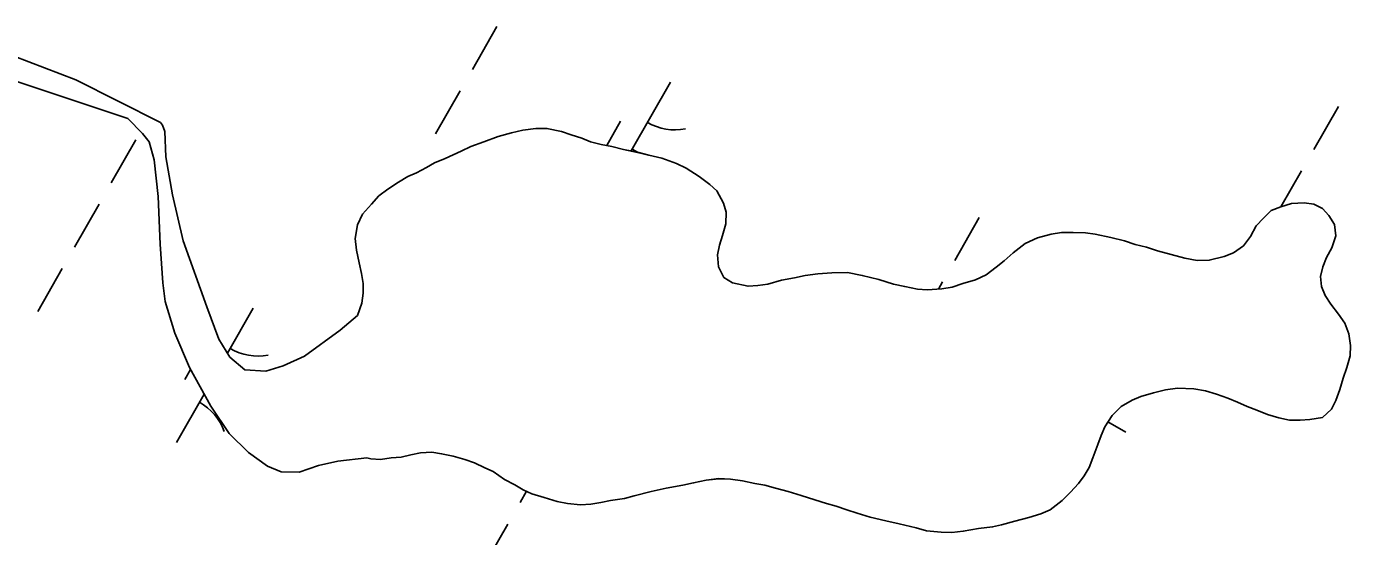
# Model space of a CAD drawing. Extents: x 3930721 to 3950824, y 220441 to 242861.
# Drawn here: x 3945329.2 to 3945758.1, y 231574.2 to 231739.3 of the extents above; entities that cross this region are included whole.
import ezdxf

# ---------------------------------------------------------------- set-up
doc = ezdxf.new("R2010")
doc.units = 0
doc.layers.add('V-TOPO-SHOR', color=7, linetype='Continuous')
doc.layers.add('V-WETL-SWMP', color=7, linetype='Continuous')

msp = doc.modelspace()

# ---------------------------------------------------------------- linework, layer by layer
at = {"layer": 'V-TOPO-SHOR'}
for points in [[(3945319.64, 231731.77), (3945345.14, 231722.01), (3945372.55, 231708.3), (3945373.25, 231707.37), (3945373.97, 231705.29), (3945374.29, 231697.13), (3945376.51, 231684.8), (3945379.93, 231669.92), (3945387.6, 231648.56), (3945391.44, 231638.11), (3945394.99, 231632.32), (3945399.93, 231628.17)], [(3945394.77, 231607.61), (3945388.86, 231616.41), (3945381.97, 231628.92), (3945377.2, 231640.06), (3945374.07, 231650.28), (3945373.3, 231656.33), (3945372.48, 231668.91), (3945371.86, 231684.29), (3945370.57, 231696.16), (3945368.88, 231701.97), (3945366.76, 231704.74), (3945362.04, 231709.59), (3945320.42, 231723.39)], [(3945436.34, 231645.79), (3945437.77, 231649.73), (3945438.23, 231653.01), (3945438.2, 231656.12), (3945437.67, 231659.39), (3945436.98, 231662.82), (3945436.12, 231666.9), (3945435.59, 231670.66), (3945436.37, 231675.09), (3945437.97, 231678.54), (3945440.88, 231681.84), (3945443.31, 231684.49), (3945446.24, 231686.64), (3945449.65, 231688.97), (3945452.74, 231690.8), (3945455.51, 231691.98), (3945458.77, 231693.65), (3945461.38, 231695.15), (3945464.8, 231696.65), (3945470.01, 231699), (3945473.11, 231700.5), (3945477.35, 231702.02), (3945481.91, 231703.7), (3945486.32, 231704.89), (3945489.91, 231705.75), (3945494.16, 231706.28), (3945497.76, 231706.32), (3945502.52, 231705.38), (3945505.64, 231704.27), (3945509.09, 231703.16), (3945511.88, 231702.04), (3945515.33, 231701.09), (3945518.77, 231700.48), (3945522.55, 231699.53), (3945527.14, 231698.6), (3945530.75, 231697.65), (3945535.02, 231696.71), (3945539.78, 231694.96), (3945542.91, 231693.52), (3945547.03, 231690.77), (3945550.49, 231688.19), (3945552.8, 231686.08), (3945554.97, 231682.18), (3945555.82, 231679.24), (3945555.69, 231675.48), (3945554.58, 231671.7), (3945553.64, 231668.58), (3945553.01, 231665.46), (3945553.38, 231661.54), (3945555.05, 231658.12), (3945557.85, 231656.35), (3945562.94, 231655.25), (3945566.05, 231655.45), (3945569.31, 231655.97), (3945573.72, 231657.16), (3945577.97, 231658.02), (3945581.4, 231658.71), (3945585.48, 231659.24), (3945590.06, 231659.62), (3945595.14, 231659.67), (3945599.9, 231658.74), (3945605.31, 231657.48), (3945610.07, 231655.89), (3945613.68, 231655.11), (3945617.78, 231654.33), (3945620.9, 231654.04), (3945625.64, 231654.41), (3945629.07, 231654.94), (3945632.5, 231656.12), (3945636.58, 231657.31), (3945640, 231658.98), (3945643.25, 231661.47), (3945645.84, 231663.46), (3945648.76, 231666.11), (3945652.66, 231669.09), (3945656.73, 231670.93), (3945661.14, 231672.12), (3945664.41, 231672.65), (3945668.18, 231672.68), (3945672.27, 231672.56), (3945675.38, 231672.1), (3945680.47, 231671.01), (3945684.9, 231669.91), (3945688.35, 231668.8), (3945691.96, 231667.85), (3945695.57, 231666.74), (3945700, 231665.48), (3945704.44, 231664.38), (3945708.37, 231663.6), (3945712.3, 231663.64), (3945717.2, 231664.83), (3945720.13, 231666.01), (3945723.38, 231668.33), (3945725.64, 231671.3), (3945727.57, 231674.76), (3945729.84, 231677.24), (3945732.43, 231679.72), (3945735.53, 231680.9), (3945738.96, 231682.08), (3945743.05, 231682.28), (3945746.16, 231681.82)], [(3945746.16, 231681.82), (3945748.96, 231680.38), (3945751.11, 231678.11), (3945752.94, 231675.18), (3945753.31, 231671.58), (3945752.04, 231667.64), (3945750.27, 231664.51), (3945749.15, 231661.56), (3945748.36, 231658.44), (3945748.72, 231655.17), (3945749.9, 231652.23), (3945751.73, 231649.47), (3945754.22, 231646.22), (3945756.21, 231643.29), (3945757.55, 231639.87), (3945758.08, 231636.11), (3945757.95, 231632.67), (3945756.85, 231628.9), (3945755.74, 231625.45), (3945754.63, 231621.83), (3945753.35, 231618.22), (3945751.91, 231615.42), (3945748.99, 231612.77), (3945744.9, 231612.08), (3945741.8, 231611.88), (3945738.36, 231611.85), (3945734.91, 231612.63), (3945731.14, 231613.74), (3945727.69, 231615.18), (3945724.56, 231616.29), (3945721.44, 231617.74), (3945718.32, 231619.01), (3945714.7, 231620.29), (3945711.09, 231621.4), (3945707.32, 231622.01), (3945702.08, 231622.29), (3945698.15, 231621.76), (3945694.24, 231620.73), (3945690.16, 231619.55), (3945687.39, 231618.37), (3945683.81, 231616.37), (3945680.89, 231613.4), (3945678.47, 231609.77), (3945677.35, 231606.98), (3945676.24, 231604.02), (3945674.64, 231599.75), (3945673.37, 231596.62), (3945671.76, 231593.83), (3945669.98, 231591.35), (3945667.39, 231588.54), (3945664.64, 231585.9), (3945660.73, 231582.91), (3945657.8, 231581.57), (3945653.89, 231580.39), (3945649.31, 231579.19), (3945645.07, 231578), (3945642.13, 231577.32), (3945637.56, 231576.78), (3945632.65, 231575.91), (3945628.89, 231575.55), (3945625.45, 231575.68), (3945620.7, 231576.12), (3945617.42, 231577.07), (3945611.84, 231578.32), (3945607.58, 231579.26), (3945602.49, 231580.52), (3945598.22, 231581.79), (3945594.94, 231582.9), (3945591.48, 231584.01), (3945588.37, 231584.96), (3945584.59, 231586.07), (3945580.16, 231587.5), (3945575.89, 231588.76), (3945571.78, 231589.87), (3945568.34, 231590.81), (3945565.06, 231591.43), (3945561.12, 231592.21), (3945557.18, 231592.83), (3945553.42, 231592.96), (3945549.33, 231592.42), (3945545.25, 231591.56), (3945541.82, 231590.87), (3945536.43, 231589.83), (3945531.53, 231588.8), (3945525.98, 231587.44), (3945522.87, 231586.59), (3945518.3, 231585.89), (3945515.19, 231585.2), (3945511.93, 231584.68), (3945508.66, 231584.48), (3945504.4, 231584.93), (3945501.11, 231585.55), (3945496.85, 231586.82), (3945492.9, 231588.09), (3945490.11, 231589.37), (3945487.31, 231590.97), (3945484.02, 231592.74), (3945480.39, 231595.32), (3945477.6, 231596.44), (3945474.31, 231598.05), (3945471.19, 231599.16)], [(3945399.93, 231628.17), (3945406.69, 231627.77), (3945412.27, 231629.46), (3945419.23, 231632.56), (3945430.79, 231641.07), (3945436.34, 231645.79)], [(3945439.37, 231599.67), (3945430.06, 231598.64), (3945423.78, 231597.18), (3945417.51, 231595.02), (3945411.68, 231595.2), (3945407.23, 231597.02), (3945401.13, 231601.38), (3945394.77, 231607.61)], [(3945471.19, 231599.16), (3945467.41, 231600.27), (3945463.64, 231601.05), (3945460.52, 231601.51), (3945456.76, 231601.31), (3945453.66, 231600.62), (3945450.55, 231599.93), (3945447.28, 231599.74), (3945443.85, 231599.21), (3945440.74, 231599.34), (3945439.37, 231599.67)]]:
    msp.add_lwpolyline(points, dxfattribs=at)
at = {"layer": 'V-WETL-SWMP'}
for p, q in [((3945481.56, 231739.33), (3945473.61, 231725.44)), ((3945345.14, 231722.01), (3945319.64, 231731.77)), ((3945320.42, 231723.39), (3945362.04, 231709.59)), ((3945372.55, 231708.3), (3945345.14, 231722.01)), ((3945537.76, 231721.31), (3945525, 231699.03)), ((3945469.64, 231718.5), (3945461.69, 231704.61)), ((3945754.14, 231713.38), (3945746.19, 231699.5)), ((3945362.04, 231709.59), (3945366.76, 231704.74)), ((3945373.25, 231707.38), (3945372.55, 231708.3)), ((3945373.98, 231705.29), (3945373.25, 231707.38)), ((3945521.62, 231708.66), (3945517.11, 231700.77)), ((3945364.6, 231702.6), (3945356.64, 231688.72)), ((3945366.76, 231704.74), (3945368.88, 231701.97)), ((3945374.29, 231697.13), (3945373.98, 231705.29)), ((3945481.91, 231703.7), (3945477.35, 231702.02)), ((3945486.32, 231704.89), (3945481.91, 231703.7)), ((3945489.91, 231705.75), (3945486.32, 231704.89)), ((3945494.16, 231706.28), (3945489.91, 231705.75)), ((3945497.76, 231706.32), (3945494.16, 231706.28)), ((3945502.52, 231705.38), (3945497.76, 231706.32)), ((3945505.64, 231704.27), (3945502.52, 231705.38)), ((3945509.09, 231703.16), (3945505.64, 231704.27)), ((3945511.88, 231702.04), (3945509.09, 231703.16)), ((3945368.88, 231701.97), (3945370.57, 231696.16)), ((3945470.01, 231699), (3945464.8, 231696.65)), ((3945473.1, 231700.5), (3945470.01, 231699)), ((3945477.35, 231702.02), (3945473.1, 231700.5)), ((3945515.33, 231701.09), (3945511.88, 231702.04)), ((3945518.77, 231700.47), (3945515.33, 231701.09)), ((3945522.55, 231699.53), (3945518.77, 231700.47)), ((3945527.14, 231698.59), (3945522.55, 231699.53)), ((3945525.34, 231699.62), (3945527.11, 231698.6)), ((3945530.75, 231697.65), (3945527.14, 231698.59)), ((3945370.57, 231696.16), (3945371.86, 231684.29)), ((3945376.51, 231684.8), (3945374.29, 231697.13)), ((3945461.37, 231695.15), (3945458.77, 231693.65)), ((3945464.8, 231696.65), (3945461.37, 231695.15)), ((3945535.02, 231696.71), (3945530.75, 231697.65)), ((3945539.78, 231694.96), (3945535.02, 231696.71)), ((3945542.91, 231693.52), (3945539.78, 231694.96)), ((3945452.74, 231690.8), (3945449.65, 231688.97)), ((3945455.51, 231691.98), (3945452.74, 231690.8)), ((3945458.77, 231693.65), (3945455.51, 231691.98)), ((3945547.03, 231690.77), (3945542.91, 231693.52)), ((3945550.49, 231688.19), (3945547.03, 231690.77)), ((3945742.21, 231692.56), (3945735.54, 231680.9)), ((3945446.24, 231686.65), (3945443.31, 231684.49)), ((3945449.65, 231688.97), (3945446.24, 231686.65)), ((3945552.8, 231686.09), (3945550.49, 231688.19)), ((3945554.97, 231682.18), (3945552.8, 231686.09)), ((3945352.67, 231681.77), (3945344.72, 231667.89)), ((3945371.86, 231684.29), (3945372.48, 231668.91)), ((3945379.93, 231669.92), (3945376.51, 231684.8)), ((3945440.88, 231681.84), (3945437.97, 231678.54)), ((3945443.31, 231684.49), (3945440.88, 231681.84)), ((3945555.82, 231679.24), (3945554.97, 231682.18)), ((3945738.96, 231682.08), (3945735.53, 231680.9)), ((3945743.05, 231682.28), (3945738.96, 231682.08)), ((3945746.16, 231681.82), (3945743.05, 231682.28)), ((3945748.96, 231680.38), (3945746.16, 231681.82)), ((3945437.97, 231678.54), (3945436.37, 231675.09)), ((3945555.69, 231675.48), (3945555.82, 231679.24)), ((3945637.83, 231677.49), (3945629.88, 231663.6)), ((3945729.84, 231677.24), (3945727.57, 231674.76)), ((3945732.43, 231679.72), (3945729.84, 231677.24)), ((3945735.53, 231680.9), (3945732.43, 231679.72)), ((3945751.11, 231678.11), (3945748.96, 231680.38)), ((3945752.94, 231675.18), (3945751.11, 231678.11)), ((3945436.37, 231675.09), (3945435.6, 231670.66)), ((3945554.59, 231671.7), (3945555.69, 231675.48)), ((3945664.41, 231672.65), (3945661.14, 231672.12)), ((3945668.18, 231672.69), (3945664.41, 231672.65)), ((3945672.27, 231672.56), (3945668.18, 231672.69)), ((3945675.38, 231672.1), (3945672.27, 231672.56)), ((3945727.57, 231674.76), (3945725.64, 231671.3)), ((3945753.31, 231671.58), (3945752.94, 231675.18)), ((3945372.48, 231668.91), (3945373.31, 231656.33)), ((3945387.6, 231648.56), (3945379.93, 231669.92)), ((3945435.6, 231670.66), (3945436.12, 231666.9)), ((3945553.01, 231665.46), (3945553.64, 231668.58)), ((3945553.64, 231668.58), (3945554.59, 231671.7)), ((3945652.66, 231669.09), (3945648.76, 231666.11)), ((3945656.73, 231670.93), (3945652.66, 231669.09)), ((3945661.14, 231672.12), (3945656.73, 231670.93)), ((3945680.47, 231671.01), (3945675.38, 231672.1)), ((3945684.9, 231669.91), (3945680.47, 231671.01)), ((3945688.35, 231668.8), (3945684.9, 231669.91)), ((3945691.96, 231667.85), (3945688.35, 231668.8)), ((3945723.38, 231668.33), (3945720.13, 231666.01)), ((3945725.64, 231671.3), (3945723.38, 231668.33)), ((3945752.04, 231667.64), (3945753.31, 231671.58)), ((3945436.12, 231666.9), (3945436.98, 231662.82)), ((3945553.38, 231661.54), (3945553.01, 231665.46)), ((3945648.76, 231666.11), (3945645.84, 231663.46)), ((3945695.57, 231666.74), (3945691.96, 231667.85)), ((3945700, 231665.48), (3945695.57, 231666.74)), ((3945704.44, 231664.38), (3945700, 231665.48)), ((3945708.37, 231663.6), (3945704.44, 231664.38)), ((3945717.2, 231664.83), (3945712.3, 231663.64)), ((3945720.13, 231666.01), (3945717.2, 231664.83)), ((3945749.15, 231661.56), (3945750.27, 231664.51)), ((3945750.27, 231664.51), (3945752.04, 231667.64)), ((3945340.74, 231660.95), (3945332.79, 231647.06)), ((3945436.98, 231662.82), (3945437.67, 231659.39)), ((3945555.05, 231658.12), (3945553.38, 231661.54)), ((3945590.06, 231659.62), (3945585.48, 231659.25)), ((3945595.14, 231659.67), (3945590.06, 231659.62)), ((3945599.9, 231658.74), (3945595.14, 231659.67)), ((3945643.25, 231661.47), (3945640, 231658.98)), ((3945645.84, 231663.46), (3945643.25, 231661.47)), ((3945712.3, 231663.64), (3945708.37, 231663.6)), ((3945748.36, 231658.44), (3945749.15, 231661.56)), ((3945373.31, 231656.33), (3945374.07, 231650.28)), ((3945437.67, 231659.39), (3945438.2, 231656.12)), ((3945438.2, 231656.12), (3945438.23, 231653.01)), ((3945557.85, 231656.35), (3945555.05, 231658.12)), ((3945562.94, 231655.25), (3945557.85, 231656.35)), ((3945566.04, 231655.45), (3945562.94, 231655.25)), ((3945569.31, 231655.97), (3945566.04, 231655.45)), ((3945573.72, 231657.16), (3945569.31, 231655.97)), ((3945577.97, 231658.02), (3945573.72, 231657.16)), ((3945581.4, 231658.71), (3945577.97, 231658.02)), ((3945585.48, 231659.25), (3945581.4, 231658.71)), ((3945605.31, 231657.48), (3945599.9, 231658.74)), ((3945610.07, 231655.89), (3945605.31, 231657.48)), ((3945613.68, 231655.11), (3945610.07, 231655.89)), ((3945625.91, 231656.66), (3945624.57, 231654.33)), ((3945632.5, 231656.12), (3945629.07, 231654.94)), ((3945636.58, 231657.31), (3945632.5, 231656.12)), ((3945640, 231658.98), (3945636.58, 231657.31)), ((3945748.72, 231655.17), (3945748.36, 231658.44)), ((3945438.23, 231653.01), (3945437.77, 231649.73)), ((3945617.78, 231654.33), (3945613.68, 231655.11)), ((3945620.9, 231654.04), (3945617.78, 231654.33)), ((3945625.64, 231654.41), (3945620.9, 231654.04)), ((3945629.07, 231654.94), (3945625.64, 231654.41)), ((3945749.9, 231652.23), (3945748.72, 231655.17)), ((3945751.73, 231649.47), (3945749.9, 231652.23)), ((3945374.07, 231650.28), (3945377.2, 231640.06)), ((3945391.44, 231638.11), (3945387.6, 231648.56)), ((3945402.57, 231648.1), (3945394.23, 231633.55)), ((3945437.77, 231649.73), (3945436.34, 231645.79)), ((3945754.22, 231646.22), (3945751.73, 231649.47)), ((3945436.34, 231645.79), (3945430.79, 231641.07)), ((3945756.21, 231643.3), (3945754.22, 231646.22)), ((3945757.55, 231639.87), (3945756.21, 231643.3)), ((3945377.2, 231640.06), (3945381.97, 231628.92)), ((3945394.99, 231632.32), (3945391.44, 231638.11)), ((3945430.79, 231641.07), (3945419.23, 231632.56)), ((3945758.08, 231636.11), (3945757.55, 231639.87)), ((3945757.95, 231632.67), (3945758.08, 231636.11)), ((3945399.93, 231628.17), (3945394.99, 231632.32)), ((3945419.23, 231632.56), (3945412.27, 231629.46)), ((3945756.85, 231628.9), (3945757.95, 231632.67)), ((3945382.33, 231628.28), (3945380.47, 231625.03)), ((3945381.97, 231628.92), (3945388.86, 231616.41)), ((3945406.69, 231627.77), (3945399.93, 231628.17)), ((3945412.27, 231629.46), (3945406.69, 231627.77)), ((3945754.63, 231621.84), (3945755.74, 231625.45)), ((3945755.74, 231625.45), (3945756.85, 231628.9)), ((3945694.24, 231620.73), (3945698.16, 231621.76)), ((3945698.16, 231621.76), (3945702.08, 231622.29)), ((3945702.08, 231622.29), (3945707.32, 231622.01)), ((3945707.32, 231622.01), (3945711.09, 231621.4)), ((3945711.09, 231621.4), (3945714.7, 231620.29)), ((3945753.35, 231618.22), (3945754.63, 231621.84)), ((3945386.68, 231620.36), (3945377.72, 231604.71)), ((3945683.81, 231616.37), (3945687.39, 231618.37)), ((3945687.39, 231618.37), (3945690.16, 231619.55)), ((3945690.16, 231619.55), (3945694.24, 231620.73)), ((3945714.7, 231620.29), (3945718.32, 231619.01)), ((3945718.32, 231619.01), (3945721.44, 231617.74)), ((3945721.44, 231617.74), (3945724.56, 231616.29)), ((3945751.91, 231615.42), (3945753.35, 231618.22)), ((3945388.86, 231616.41), (3945394.77, 231607.61)), ((3945678.47, 231609.77), (3945680.89, 231613.4)), ((3945680.89, 231613.4), (3945683.81, 231616.37)), ((3945724.56, 231616.29), (3945727.69, 231615.18)), ((3945727.69, 231615.18), (3945731.14, 231613.74)), ((3945731.14, 231613.74), (3945734.91, 231612.63)), ((3945734.91, 231612.63), (3945738.36, 231611.85)), ((3945744.9, 231612.08), (3945748.99, 231612.78)), ((3945748.99, 231612.78), (3945751.91, 231615.42)), ((3945677.35, 231606.98), (3945678.47, 231609.77)), ((3945679.51, 231611.32), (3945685.3, 231608.01)), ((3945738.36, 231611.85), (3945741.8, 231611.89)), ((3945741.8, 231611.89), (3945744.9, 231612.08)), ((3945394.77, 231607.61), (3945401.13, 231601.38)), ((3945674.64, 231599.75), (3945676.24, 231604.02)), ((3945676.24, 231604.02), (3945677.35, 231606.98)), ((3945401.13, 231601.38), (3945407.23, 231597.02)), ((3945430.06, 231598.64), (3945439.37, 231599.67)), ((3945439.37, 231599.67), (3945440.74, 231599.34)), ((3945443.85, 231599.21), (3945447.28, 231599.74)), ((3945447.28, 231599.74), (3945450.55, 231599.93)), ((3945450.55, 231599.93), (3945453.66, 231600.62)), ((3945453.66, 231600.62), (3945456.76, 231601.31)), ((3945456.76, 231601.31), (3945460.52, 231601.51)), ((3945460.52, 231601.51), (3945463.64, 231601.05)), ((3945463.64, 231601.05), (3945467.41, 231600.27)), ((3945467.41, 231600.27), (3945471.19, 231599.16)), ((3945673.37, 231596.62), (3945674.64, 231599.75)), ((3945407.23, 231597.02), (3945411.68, 231595.2)), ((3945411.68, 231595.2), (3945417.51, 231595.02)), ((3945417.51, 231595.02), (3945423.78, 231597.18)), ((3945423.78, 231597.18), (3945430.06, 231598.64)), ((3945440.74, 231599.34), (3945443.85, 231599.21)), ((3945471.19, 231599.16), (3945474.31, 231598.05)), ((3945474.31, 231598.05), (3945477.6, 231596.44)), ((3945477.6, 231596.44), (3945480.39, 231595.33)), ((3945480.39, 231595.33), (3945484.02, 231592.74)), ((3945671.76, 231593.83), (3945673.37, 231596.62)), ((3945484.02, 231592.74), (3945487.31, 231590.98)), ((3945487.31, 231590.98), (3945490.11, 231589.37)), ((3945541.82, 231590.87), (3945545.25, 231591.56)), ((3945545.25, 231591.56), (3945549.33, 231592.42)), ((3945549.33, 231592.42), (3945553.42, 231592.95)), ((3945553.42, 231592.95), (3945557.19, 231592.83)), ((3945557.19, 231592.83), (3945561.12, 231592.21)), ((3945561.12, 231592.21), (3945565.06, 231591.43)), ((3945565.06, 231591.43), (3945568.34, 231590.81)), ((3945667.39, 231588.54), (3945669.98, 231591.35)), ((3945669.98, 231591.35), (3945671.76, 231593.83)), ((3945491.16, 231588.89), (3945489.06, 231585.22)), ((3945490.11, 231589.37), (3945492.9, 231588.09)), ((3945492.9, 231588.09), (3945496.85, 231586.82)), ((3945496.85, 231586.82), (3945501.11, 231585.55)), ((3945518.3, 231585.89), (3945522.87, 231586.59)), ((3945522.87, 231586.59), (3945525.98, 231587.44)), ((3945525.98, 231587.44), (3945531.53, 231588.8)), ((3945531.53, 231588.8), (3945536.43, 231589.84)), ((3945536.43, 231589.84), (3945541.82, 231590.87)), ((3945568.34, 231590.81), (3945571.78, 231589.87)), ((3945571.78, 231589.87), (3945575.89, 231588.76)), ((3945575.89, 231588.76), (3945580.16, 231587.5)), ((3945580.16, 231587.5), (3945584.59, 231586.07)), ((3945664.64, 231585.9), (3945667.39, 231588.54)), ((3945501.11, 231585.55), (3945504.39, 231584.93)), ((3945504.39, 231584.93), (3945508.65, 231584.48)), ((3945508.65, 231584.48), (3945511.93, 231584.68)), ((3945511.93, 231584.68), (3945515.19, 231585.2)), ((3945515.19, 231585.2), (3945518.3, 231585.89)), ((3945584.59, 231586.07), (3945588.37, 231584.96)), ((3945588.37, 231584.96), (3945591.48, 231584.01)), ((3945591.48, 231584.01), (3945594.93, 231582.9)), ((3945594.93, 231582.9), (3945598.22, 231581.79)), ((3945657.8, 231581.57), (3945660.74, 231582.91)), ((3945660.74, 231582.91), (3945664.64, 231585.9)), ((3945485.08, 231578.28), (3945477.13, 231564.4)), ((3945598.22, 231581.79), (3945602.49, 231580.52)), ((3945602.49, 231580.52), (3945607.58, 231579.26)), ((3945607.58, 231579.26), (3945611.84, 231578.32)), ((3945611.84, 231578.32), (3945617.42, 231577.07)), ((3945645.07, 231578), (3945649.32, 231579.19)), ((3945649.32, 231579.19), (3945653.89, 231580.39)), ((3945653.89, 231580.39), (3945657.8, 231581.57)), ((3945617.42, 231577.07), (3945620.7, 231576.12)), ((3945620.7, 231576.12), (3945625.45, 231575.68)), ((3945625.45, 231575.68), (3945628.89, 231575.55)), ((3945628.89, 231575.55), (3945632.65, 231575.91)), ((3945632.65, 231575.91), (3945637.56, 231576.78)), ((3945637.56, 231576.78), (3945642.13, 231577.32)), ((3945642.13, 231577.32), (3945645.07, 231578))]:
    msp.add_line(p, q, dxfattribs=at)
for centre, start, end in [((3945539.27, 231723.47), 239.4279, 280.9715), ((3945404.08, 231650.26), 239.4279, 280.9715), ((3945376.62, 231602.32), 19.4279, 60.9715)]:
    msp.add_arc(centre, 17.62, start, end, dxfattribs=at)

doc.saveas('drawing.dxf')
